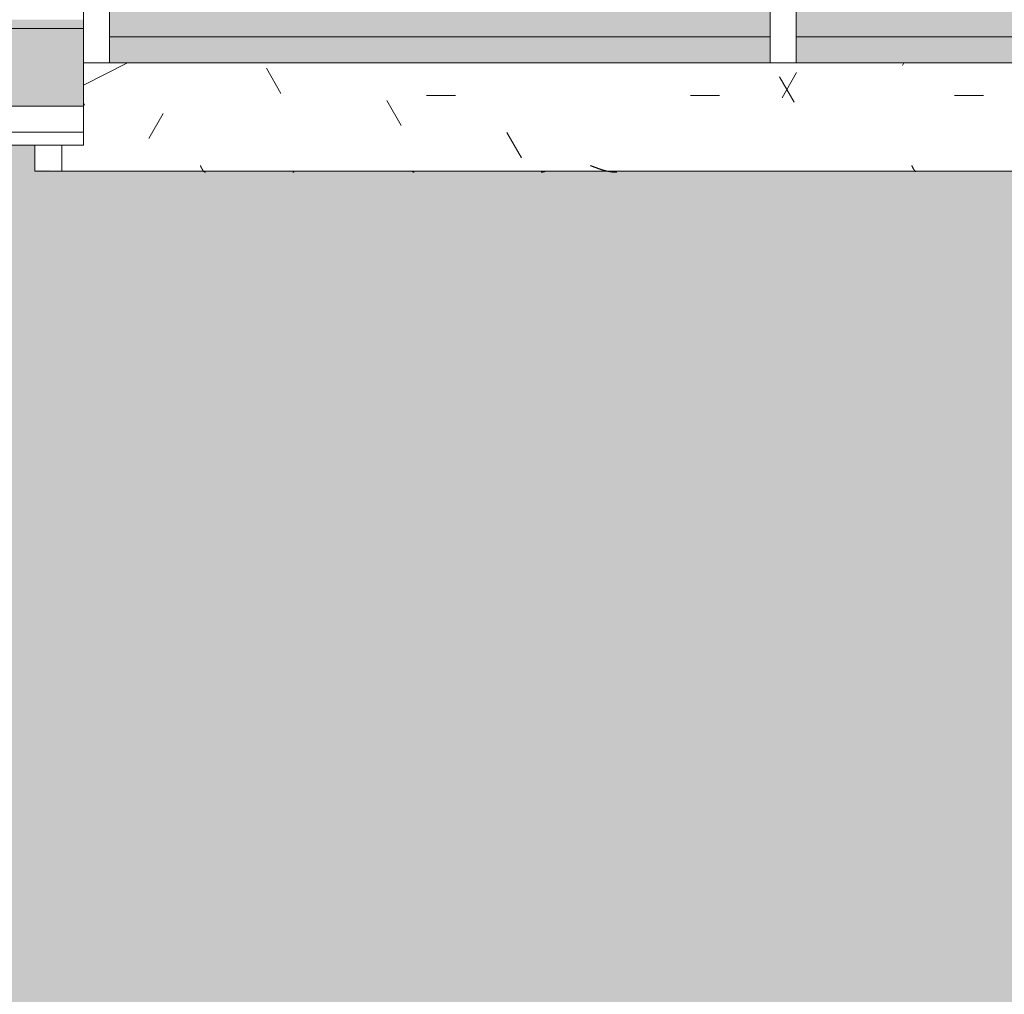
# Model space of a CAD drawing. Header units: millimetres. Extents: x 5980700 to 6194397, y -12939 to 2351883.
# Tile 241 of 587: x 6076399 to 6077535, y -9328 to -8203. Entities that reach past the tile are written whole.
import ezdxf

# ---------------------------------------------------------------- set-up
doc = ezdxf.new("R2010")
doc.units = ezdxf.units.MM
for name, color, linetype, lineweight in [('A-FLOR-PATT', 8, 'Continuous', 18), ('A-GLAZ', 151, 'Continuous', 9), ('A-GLAZ-SILL', 1, 'Continuous', 9), ('A-WALL', 113, 'Continuous', 18), ('A-WALL-PATT', 111, 'Continuous', 25)]:
    doc.layers.add(name, color=color, linetype=linetype, lineweight=lineweight)

# ---------------------------------------------------------------- blocks, each defined once
blk = doc.blocks.new('FP_137-PLANTA DE CAIMENTO DE PISOS - 1 PAV_')
at = {"layer": 'A-GLAZ-SILL', "lineweight": 5}
for p, q in [((1085.822223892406, 107.4625912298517), (1086.011543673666, 107.5509817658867)), ((1086.011543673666, 107.5509817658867), (1086.200863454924, 107.6362504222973)), ((1086.200863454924, 107.6362504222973), (1086.390183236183, 107.7183566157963)), ((1086.390183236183, 107.7183566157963), (1086.579503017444, 107.797261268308)), ((1086.579503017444, 107.797261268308), (1086.768822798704, 107.8729268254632)), ((1086.768822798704, 107.8729268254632), (1086.958142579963, 107.9453172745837)), ((1086.958142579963, 107.9453172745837), (1087.147462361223, 108.0143981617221)), ((1087.147462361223, 108.0143981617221), (1087.336782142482, 108.0801366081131)), ((1087.336782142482, 108.0801366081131), (1087.526101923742, 108.1425013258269)), ((1087.526101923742, 108.1425013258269), (1087.715421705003, 108.2014626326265)), ((1087.715421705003, 108.2014626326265), (1087.904741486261, 108.2569924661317)), ((1087.904741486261, 108.2569924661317), (1088.094061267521, 108.3090643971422)), ((1088.094061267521, 108.3090643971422), (1088.28338104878, 108.3576536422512)), ((1088.28338104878, 108.3576536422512), (1088.472700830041, 108.4027370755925)), ((1088.472700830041, 108.4027370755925), (1088.662020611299, 108.4442932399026)), ((1088.662020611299, 108.4442932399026), (1088.851340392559, 108.4823023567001)), ((1088.851340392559, 108.4823023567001), (1089.04066017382, 108.5167463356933)), ((1089.04066017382, 108.5167463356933), (1089.229979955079, 108.547608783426)), ((1089.229979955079, 108.547608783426), (1089.419299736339, 108.5748750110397)), ((1089.419299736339, 108.5748750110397), (1089.608619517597, 108.5985320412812)), ((1089.608619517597, 108.5985320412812), (1089.797939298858, 108.6185686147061)), ((1089.797939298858, 108.6185686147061), (1089.987259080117, 108.6349751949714)), ((1089.987259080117, 108.6349751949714), (1090.176578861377, 108.647743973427)), ((1090.176578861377, 108.647743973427), (1090.365898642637, 108.6568688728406)), ((1090.365898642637, 108.6568688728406), (1090.555218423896, 108.6623455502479)), ((1237.473428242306, 108.6594975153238), (1237.604592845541, 108.6454815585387)), ((1237.604592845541, 108.6454815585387), (1237.735757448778, 108.6221406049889)), ((1237.735757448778, 108.6221406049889), (1237.866922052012, 108.5895030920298)), ((1237.866922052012, 108.5895030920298), (1237.998086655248, 108.547608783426)), ((1237.998086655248, 108.547608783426), (1238.129251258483, 108.4965087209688)), ((1238.129251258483, 108.4965087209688), (1238.260415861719, 108.4362651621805)), ((1238.260415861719, 108.4362651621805), (1238.391580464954, 108.3669515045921)), ((1238.391580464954, 108.3669515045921), (1238.52274506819, 108.2886521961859)), ((1238.52274506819, 108.2886521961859), (1238.653909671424, 108.2014626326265)), ((1238.653909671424, 108.2014626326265), (1238.78507427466, 108.1054890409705)), ((1238.78507427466, 108.1054890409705), (1238.916238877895, 108.0008483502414)), ((1238.916238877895, 108.0008483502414), (1239.047403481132, 107.887668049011)), ((1239.047403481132, 107.887668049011), (1239.178568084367, 107.7660860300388)), ((1239.178568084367, 107.7660860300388), (1239.309732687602, 107.6362504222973)), ((1239.309732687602, 107.6362504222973), (1239.440897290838, 107.4983194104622))]:
    blk.add_line(p, q, dxfattribs=at)
at = {"layer": 'A-GLAZ-SILL', "color": 90, "lineweight": 5}
blk.add_line((1674.999999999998, 107.4999999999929), (1643.998703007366, 107.4999999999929), dxfattribs=at)
blk = doc.blocks.new('CC_PEITORIL - PEITORIL-V136-PLANTA DE CAIMENTO DE PISOS - 1 PAV_')
at = {"layer": 'A-GLAZ-SILL', "lineweight": 5}
h = blk.add_hatch(dxfattribs=at)
h.set_pattern_fill('FP_91', color=256, style=0, pattern_type=2)
h.set_pattern_definition([(180, (-14173.617, -8270.326), (-406.4, -101.6000000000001), [33.528, -271.272, 33.528, -1896.872]), (180, (-14173.617, -8270.326), (-406.4, -101.6000000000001), [-338.328, -271.272, 33.528, -576.072, -1016]), (180, (-14173.617, -8270.326), (-406.4, -101.6000000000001), [-1219.2, 33.528, -271.272, 33.528, -677.672]), (180, (-14173.617, -8270.326), (-406.4, -101.6000000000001), [-1557.528, -169.672, 33.528, -474.472]), (300.0000000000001, (-14326.017, -8321.126), (291.188181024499, -301.1527240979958), [33.528, -271.272, 33.528, -1896.872]), (300.0000000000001, (-14326.017, -8321.126), (291.188181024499, -301.1527240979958), [-338.328, -271.272, 33.528, -576.072, -1016]), (300.0000000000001, (-14326.017, -8321.126), (291.188181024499, -301.1527240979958), [-1219.2, 33.528, -271.272, 33.528, -677.672]), (300.0000000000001, (-14326.017, -8321.126), (291.188181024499, -301.1527240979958), [-1557.528, -169.672, 33.528, -474.472]), (59.99999999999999, (-14376.817, -8524.326), (115.2118189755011, 402.7527240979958), [33.528, -271.272, 33.528, -1896.872]), (59.99999999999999, (-14376.817, -8524.326), (115.2118189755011, 402.7527240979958), [-338.328, -271.272, 33.528, -576.072, -1016]), (59.99999999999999, (-14376.817, -8524.326), (115.2118189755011, 402.7527240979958), [-1219.2, 33.528, -271.272, 33.528, -677.672]), (59.99999999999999, (-14376.817, -8524.326), (115.2118189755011, 402.7527240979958), [-1557.528, -169.672, 33.528, -474.472])])
h.paths.add_polyline_path([(-1606.001296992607, 100.9916647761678), (-1674.999999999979, 100.9916647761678), (-1674.999999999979, 77.50000000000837), (-1606.001296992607, 77.81085798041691)])
h.paths.add_polyline_path([(1643.998703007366, 100.9916647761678), (1643.998703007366, 77.50000000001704), (1674.999999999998, 77.65374506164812), (1674.999999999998, 100.9916647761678)])
h = blk.add_hatch(dxfattribs=at)
h.set_pattern_fill('FP_92', color=256, style=0, pattern_type=2)
h.set_pattern_definition([(36.87, (-14808.617, -9857.826), (-4762.494328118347, -3175.008507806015), [793.75, -7143.75]), (26.565, (-15761.117, -9381.576), (1587.501456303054, 1587.499067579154), [1774.879, -1774.879]), (18.435, (-15761.117, -8587.826), (3174.997452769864, 1587.502903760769), [1004.024, -4016.092])])
h.paths.add_polyline_path([(-1606.001296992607, 100.9916647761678), (-1674.999999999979, 100.9916647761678), (-1674.999999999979, 77.50000000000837), (-1606.001296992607, 77.81085798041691)])
h.paths.add_polyline_path([(1643.998703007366, 100.9916647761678), (1643.998703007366, 77.50000000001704), (1674.999999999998, 77.65374506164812), (1674.999999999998, 100.9916647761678)])
at = {"layer": 'A-GLAZ-SILL', "color": 90, "lineweight": 5}
for p, q in [((1674.999999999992, 107.4999999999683), (1674.999999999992, 100.991664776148)), ((1674.999999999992, 77.50000000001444), (1674.999999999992, 100.9916647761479))]:
    blk.add_line(p, q, dxfattribs=at)
at = {"layer": 'A-GLAZ', "color": 90, "lineweight": 5}
blk.add_blockref('FP_137-PLANTA DE CAIMENTO DE PISOS - 1 PAV_', (0, 0), dxfattribs=at)
blk = doc.blocks.new('CC_JANELA MAXIM-AR_4 FOLHAS VIDRO - 3_20 x 1_20-4042636-PLANTA DE CAIMENTO DE PISOS - 1 PAV_')
at = {"layer": 'A-GLAZ', "lineweight": 5}
h = blk.add_hatch(color=251, dxfattribs=at)
h.paths.add_polyline_path([(1569.999999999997, -17.49999999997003), (807.5000000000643, -17.49999999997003), (807.4999999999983, -47.50000000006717), (1569.999999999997, -47.50000000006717), (1569.999999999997, -39.48467825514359)])
h.paths.add_polyline_path([(15.00000000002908, -17.49999999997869), (15.00000000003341, -47.50000000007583), (777.5000000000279, -47.50000000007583), (777.5000000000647, -17.49999999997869), (36.73719995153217, -17.49999999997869)])
h.paths.add_polyline_path([(-1435.439389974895, -17.49999999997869), (-1569.999999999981, -17.49999999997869), (-1569.999999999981, -47.49999999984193), (-807.4999999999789, -47.49999999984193), (-807.4999999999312, -17.49999999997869)])
h.paths.add_polyline_path([(-777.4999999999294, -17.49999999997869), (-777.4999999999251, -47.50000000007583), (-14.99999999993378, -47.50000000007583), (-14.9999999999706, -17.49999999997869), (-654.2745650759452, -17.49999999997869)])
for points in [[(777.5000000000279, -47.50000000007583), (15.00000000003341, -47.50000000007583), (15.00000000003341, -77.49999999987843), (777.5000000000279, -77.49999999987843)], [(1569.999999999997, -47.50000000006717), (807.4999999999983, -47.50000000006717), (807.4999999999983, -77.49999999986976), (1569.999999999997, -77.49999999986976)]]:
    blk.add_hatch(color=251, dxfattribs=at).paths.add_polyline_path(points)
at = {"layer": 'A-GLAZ', "color": 90, "lineweight": 5}
for p, q in [((777.5000000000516, -17.49999999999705), (15.00000000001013, -17.49999999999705)), ((1569.99999999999, -17.49999999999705), (807.5000000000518, -17.49999999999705)), ((777.5000000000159, -47.50000000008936), (15.00000000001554, -47.50000000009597)), ((777.5000000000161, -77.50000000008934), (777.5000000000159, -47.50000000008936)), ((807.4999999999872, -47.50000000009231), (807.4999999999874, -77.50000000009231)), ((1569.999999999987, -47.50000000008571), (807.4999999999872, -47.5000000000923)), ((1569.999999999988, -77.5000000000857), (1569.999999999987, -47.50000000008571))]:
    blk.add_line(p, q, dxfattribs=at)
at = {"layer": 'A-GLAZ', "color": 130}
for p, q in [((807.5000000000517, -17.49999999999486), (777.5000000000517, -17.49999999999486)), ((777.5000000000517, -17.49999999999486), (777.5000000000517, -47.50000000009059)), ((807.5000000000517, -47.50000000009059), (807.5000000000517, -17.49999999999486)), ((1599.99999999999, -17.49999999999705), (1569.99999999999, -17.49999999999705)), ((1569.99999999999, -17.49999999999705), (1569.99999999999, -47.50000000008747)), ((1599.99999999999, -77.5), (1599.99999999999, -17.49999999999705))]:
    blk.add_line(p, q, dxfattribs=at)
blk = doc.blocks.new('FP_205-PLANTA DE CAIMENTO DE PISOS - 1 PAV_')
at = {"layer": 'A-GLAZ-SILL', "color": 90, "lineweight": 5}
blk.add_line((1624.999999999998, 107.4999999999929), (-1624.999999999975, 107.4999999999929), dxfattribs=at)
at = {"layer": 'A-GLAZ-SILL', "lineweight": 5}
for p, q in [((639.4836245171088, 108.0414147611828), (639.6123896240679, 107.9335349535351)), ((639.6123896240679, 107.9335349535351), (639.7411547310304, 107.8175041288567)), ((639.7411547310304, 107.8175041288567), (639.8699198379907, 107.6934585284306)), ((639.8699198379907, 107.6934585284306), (639.9986849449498, 107.5615438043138)), ((639.9986849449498, 107.5615438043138), (640.1274500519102, 107.4219148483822)), ((640.1274500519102, 107.4219148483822), (640.2562151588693, 107.2747356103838)), ((640.2562151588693, 107.2747356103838), (640.3849802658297, 107.120178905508)), ((640.3849802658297, 107.120178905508), (640.5137453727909, 106.958426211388)), ((640.5137453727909, 106.958426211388), (640.6425104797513, 106.789667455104)), ((640.6425104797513, 106.789667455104), (640.7712755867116, 106.6141007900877)), ((640.7712755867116, 106.6141007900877), (640.9000406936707, 106.4319323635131)), ((640.9000406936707, 106.4319323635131), (641.0288058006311, 106.2433760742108)), ((641.0288058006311, 106.2433760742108), (641.1575709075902, 106.0486533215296)), ((641.1575709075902, 106.0486533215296), (641.2863360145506, 105.8479927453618)), ((641.2863360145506, 105.8479927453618), (641.4151011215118, 105.6416299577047)), ((641.4151011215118, 105.6416299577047), (641.5438662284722, 105.4298072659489)), ((641.5438662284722, 105.4298072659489), (641.6726313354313, 105.2127733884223)), ((641.6726313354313, 105.2127733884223), (641.8013964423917, 104.9907831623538)), ((641.8013964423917, 104.9907831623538), (641.930161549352, 104.7640972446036)), ((641.930161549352, 104.7640972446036), (642.0589266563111, 104.5329818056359)), ((642.0589266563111, 104.5329818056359), (642.1876917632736, 104.2977082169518)), ((642.1876917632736, 104.2977082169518), (642.3164568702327, 104.0585527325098)), ((642.3164568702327, 104.0585527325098), (642.4452219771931, 103.8157961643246)), ((642.4452219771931, 103.8157961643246), (642.5739870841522, 103.5697235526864)), ((642.5739870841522, 103.5697235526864), (642.7027521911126, 103.3206238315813)), ((642.7027521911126, 103.3206238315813), (642.8315172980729, 103.0687894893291)), ((642.8315172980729, 103.0687894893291), (642.9602824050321, 102.8145162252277)), ((642.9602824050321, 102.8145162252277), (643.0890475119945, 102.5581026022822)), ((643.0890475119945, 102.5581026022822), (643.2178126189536, 102.2998496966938)), ((643.2178126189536, 102.2998496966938), (643.346577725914, 102.040060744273)), ((984.380407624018, 108.6628916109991), (984.7370343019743, 108.6590526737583)), ((984.7370343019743, 108.6590526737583), (985.0936609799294, 108.6526558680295)), ((985.0936609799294, 108.6526558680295), (985.4502876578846, 108.6437033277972)), ((985.4502876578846, 108.6437033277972), (985.806914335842, 108.6321980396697)), ((985.806914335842, 108.6321980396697), (986.1635410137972, 108.6181438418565)), ((986.1635410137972, 108.6181438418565), (986.5201676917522, 108.6015454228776)), ((986.5201676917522, 108.6015454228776), (986.8767943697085, 108.5824083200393)), ((986.8767943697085, 108.5824083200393), (987.2334210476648, 108.5607389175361)), ((987.2334210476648, 108.5607389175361), (987.590047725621, 108.5365444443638)), ((987.590047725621, 108.5365444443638), (987.9466744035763, 108.5098329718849)), ((987.9466744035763, 108.5098329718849), (988.3033010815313, 108.4806134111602)), ((988.3033010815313, 108.4806134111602), (988.6599277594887, 108.448895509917)), ((988.6599277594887, 108.448895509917), (989.0165544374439, 108.4146898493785)), ((989.0165544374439, 108.4146898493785), (989.3731811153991, 108.3780078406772)), ((989.3731811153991, 108.3780078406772), (989.7298077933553, 108.3388617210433)), ((989.7298077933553, 108.3388617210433), (990.0864344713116, 108.2972645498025)), ((990.0864344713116, 108.2972645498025), (990.4430611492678, 108.2532302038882)), ((990.4430611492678, 108.2532302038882), (990.799687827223, 108.2067733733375)), ((990.799687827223, 108.2067733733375), (991.1563145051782, 108.1579095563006)), ((991.1563145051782, 108.1579095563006), (991.5129411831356, 108.1066550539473)), ((991.5129411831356, 108.1066550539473), (991.8695678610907, 108.0530269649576)), ((991.8695678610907, 108.0530269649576), (992.2261945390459, 107.997043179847)), ((992.2261945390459, 107.997043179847), (992.5828212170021, 107.9387223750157)), ((992.5828212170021, 107.9387223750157), (992.9394478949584, 107.8780840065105)), ((992.9394478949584, 107.8780840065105), (993.2960745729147, 107.8151483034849)), ((993.2960745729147, 107.8151483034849), (993.6527012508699, 107.749936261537)), ((993.6527012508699, 107.749936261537), (994.009327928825, 107.6824696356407)), ((994.009327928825, 107.6824696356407), (994.3659546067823, 107.6127709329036)), ((994.3659546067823, 107.6127709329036), (994.7225812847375, 107.5408634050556)), ((994.7225812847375, 107.5408634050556), (995.0792079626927, 107.4667710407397)), ((995.0792079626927, 107.4667710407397), (995.435834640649, 107.3905185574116)), ((995.435834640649, 107.3905185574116), (995.7924613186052, 107.3121313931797)), ((995.7924613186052, 107.3121313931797), (996.1490879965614, 107.2316356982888)), ((996.1490879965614, 107.2316356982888), (996.5057146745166, 107.1490583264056)), ((996.5057146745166, 107.1490583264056), (996.8623413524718, 107.0644268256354)), ((996.8623413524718, 107.0644268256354), (997.2189680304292, 106.9777694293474)), ((997.2189680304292, 106.9777694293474), (997.5755947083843, 106.889115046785)), ((997.5755947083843, 106.889115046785), (997.9322213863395, 106.7984932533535)), ((997.9322213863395, 106.7984932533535), (998.2888480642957, 106.7059342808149)), ((998.2888480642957, 106.7059342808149), (998.645474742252, 106.6114690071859)), ((998.645474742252, 106.6114690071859), (999.0021014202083, 106.5151289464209)), ((999.0021014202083, 106.5151289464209), (999.3587280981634, 106.4169462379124)), ((999.3587280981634, 106.4169462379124), (999.7153547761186, 106.3169536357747)), ((999.7153547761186, 106.3169536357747), (1000.071981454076, 106.2151844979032)), ((1000.071981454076, 106.2151844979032), (1000.428608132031, 106.1116727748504)), ((1000.428608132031, 106.1116727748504), (1000.785234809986, 106.0064529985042)), ((1000.785234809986, 106.0064529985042), (1001.141861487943, 105.8995602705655)), ((1001.141861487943, 105.8995602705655), (1001.498488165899, 105.7910302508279)), ((1001.498488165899, 105.7910302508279), (1001.855114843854, 105.6808991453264)), ((1001.855114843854, 105.6808991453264), (1002.21174152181, 105.569203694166)), ((1002.21174152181, 105.569203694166), (1002.568368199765, 105.4559811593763)), ((1002.568368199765, 105.4559811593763), (1002.924994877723, 105.3412693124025)), ((1002.924994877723, 105.3412693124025), (1003.281621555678, 105.2251064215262)), ((1003.281621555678, 105.2251064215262), (1003.638248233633, 105.1075312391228)), ((1003.638248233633, 105.1075312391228), (1003.994874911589, 104.988582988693)), ((1003.994874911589, 104.988582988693), (1004.351501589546, 104.8683013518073)), ((1004.351501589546, 104.8683013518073), (1004.708128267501, 104.7467264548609)), ((1004.708128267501, 104.7467264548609), (1005.064754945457, 104.6238988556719)), ((1005.064754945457, 104.6238988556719), (1005.421381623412, 104.4998595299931)), ((1005.421381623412, 104.4998595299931), (1005.77800830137, 104.3746498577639)), ((1005.77800830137, 104.3746498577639), (1006.134634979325, 104.2483116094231)), ((1006.134634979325, 104.2483116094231), (1006.49126165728, 104.1208869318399)), ((1006.49126165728, 104.1208869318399), (1006.847888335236, 103.9924183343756)), ((1006.847888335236, 103.9924183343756), (1007.204515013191, 103.8629486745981)), ((1007.204515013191, 103.8629486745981), (1007.561141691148, 103.7325211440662)), ((1007.561141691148, 103.7325211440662), (1007.917768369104, 103.6011792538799)), ((1007.917768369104, 103.6011792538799), (1008.274395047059, 103.4689668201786)), ((1008.274395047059, 103.4689668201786), (1008.631021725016, 103.3359279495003)), ((1008.631021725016, 103.3359279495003), (1008.987648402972, 103.2021070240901)), ((1008.987648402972, 103.2021070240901), (1009.344275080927, 103.0675486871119)), ((1009.344275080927, 103.0675486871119), (1009.700901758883, 102.9322978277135)), ((1009.700901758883, 102.9322978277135), (1010.057528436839, 102.796399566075)), ((1010.057528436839, 102.796399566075), (1010.414155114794, 102.6598992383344)), ((1010.414155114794, 102.6598992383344), (1010.770781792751, 102.5228423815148)), ((1010.770781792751, 102.5228423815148), (1011.127408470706, 102.3852747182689)), ((1011.127408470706, 102.3852747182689), (1011.484035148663, 102.2472421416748)), ((1357.000891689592, 108.1275289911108), (1357.129411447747, 108.2197544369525)), ((1357.129411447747, 108.2197544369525), (1357.257931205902, 108.3035251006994)), ((1357.257931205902, 108.3035251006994), (1357.386450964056, 108.3787429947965)), ((1357.386450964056, 108.3787429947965), (1357.514970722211, 108.4453201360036)), ((1357.514970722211, 108.4453201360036), (1357.643490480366, 108.5031786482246)), ((1357.643490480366, 108.5031786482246), (1357.772010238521, 108.552250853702)), ((1357.772010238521, 108.552250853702), (1357.900529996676, 108.5924793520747)), ((1357.900529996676, 108.5924793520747), (1358.02904975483, 108.6238170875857)), ((1358.02904975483, 108.6238170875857), (1358.157569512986, 108.6462274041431)), ((1358.157569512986, 108.6462274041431), (1358.28608927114, 108.6596840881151)), ((1459.313418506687, 108.6594975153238), (1459.444583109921, 108.6454815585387)), ((1459.444583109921, 108.6454815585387), (1459.575747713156, 108.6221406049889)), ((1459.575747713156, 108.6221406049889), (1459.706912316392, 108.5895030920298)), ((1459.706912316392, 108.5895030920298), (1459.838076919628, 108.547608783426)), ((1459.838076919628, 108.547608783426), (1459.969241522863, 108.4965087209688)), ((1459.969241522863, 108.4965087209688), (1460.100406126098, 108.4362651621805)), ((1460.100406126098, 108.4362651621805), (1460.231570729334, 108.3669515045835)), ((1460.231570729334, 108.3669515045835), (1460.362735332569, 108.2886521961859)), ((1460.362735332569, 108.2886521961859), (1460.493899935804, 108.2014626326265)), ((1460.493899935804, 108.2014626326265), (1460.625064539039, 108.1054890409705)), ((1460.625064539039, 108.1054890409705), (1460.756229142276, 108.0008483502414)), ((1460.756229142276, 108.0008483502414), (1460.887393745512, 107.887668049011)), ((1460.887393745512, 107.887668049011), (1461.018558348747, 107.7660860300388)), ((1461.018558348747, 107.7660860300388), (1461.149722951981, 107.6362504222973)), ((1461.149722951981, 107.6362504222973), (1461.280887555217, 107.4983194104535)), ((1461.280887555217, 107.4983194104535), (1461.412052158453, 107.352461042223)), ((1461.412052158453, 107.352461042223), (1461.543216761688, 107.1988530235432)), ((1461.543216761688, 107.1988530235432), (1461.674381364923, 107.0376825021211)), ((1461.674381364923, 107.0376825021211), (1461.80554596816, 106.8691458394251)), ((1461.80554596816, 106.8691458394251), (1461.936710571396, 106.6934483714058)), ((1461.936710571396, 106.6934483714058), (1462.06787517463, 106.5108041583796)), ((1462.06787517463, 106.5108041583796), (1462.199039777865, 106.3214357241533)), ((1462.199039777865, 106.3214357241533), (1462.330204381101, 106.1255737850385)), ((1462.330204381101, 106.1255737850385), (1462.461368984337, 105.9234569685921)), ((1462.461368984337, 105.9234569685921), (1462.592533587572, 105.7153315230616)), ((1462.592533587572, 105.7153315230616), (1462.723698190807, 105.5014510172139)), ((1462.723698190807, 105.5014510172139), (1462.854862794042, 105.2820760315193)), ((1462.854862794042, 105.2820760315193), (1462.986027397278, 105.0574738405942)), ((1462.986027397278, 105.0574738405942), (1463.117192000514, 104.8279180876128)), ((1463.117192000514, 104.8279180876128), (1463.248356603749, 104.5936884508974)), ((1463.248356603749, 104.5936884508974), (1463.379521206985, 104.3550703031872)), ((1463.379521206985, 104.3550703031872), (1463.510685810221, 104.1123543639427)), ((1463.510685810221, 104.1123543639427), (1463.641850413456, 103.8658363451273)), ((1463.641850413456, 103.8658363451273), (1463.77301501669, 103.615816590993)), ((1463.77301501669, 103.615816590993), (1463.904179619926, 103.3625997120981)), ((1463.904179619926, 103.3625997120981), (1464.035344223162, 103.1064942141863)), ((1464.035344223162, 103.1064942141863), (1464.166508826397, 102.8478121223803)), ((1464.166508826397, 102.8478121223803), (1464.297673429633, 102.5868686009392)), ((1464.297673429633, 102.5868686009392), (1464.428838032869, 102.3239815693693)), ((1464.428838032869, 102.3239815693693), (1464.560002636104, 102.0594713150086)), ((643.346577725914, 102.040060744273), (643.4753428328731, 101.7790407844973)), ((643.4753428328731, 101.7790407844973), (643.6041079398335, 101.517096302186)), ((643.6041079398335, 101.517096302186), (643.7328730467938, 101.2545348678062)), ((643.7328730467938, 101.2545348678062), (643.8616381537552, 100.9916647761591)), ((1011.484035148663, 102.2472421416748), (1011.840661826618, 102.1087906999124)), ((1011.840661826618, 102.1087906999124), (1012.197288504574, 101.9699665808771)), ((1012.197288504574, 101.9699665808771), (1012.55391518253, 101.8308160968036)), ((1012.55391518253, 101.8308160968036), (1012.910541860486, 101.691385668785)), ((1012.910541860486, 101.691385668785), (1013.267168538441, 101.5517218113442)), ((1013.267168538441, 101.5517218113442), (1013.623795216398, 101.4118711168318)), ((1013.623795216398, 101.4118711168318), (1013.980421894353, 101.2718802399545)), ((1013.980421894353, 101.2718802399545), (1014.33704857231, 101.1317958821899)), ((1014.33704857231, 101.1317958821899), (1014.693675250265, 100.9916647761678)), ((1464.560002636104, 102.0594713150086), (1464.691167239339, 101.793660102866)), ((1464.691167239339, 101.793660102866), (1464.822331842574, 101.5268717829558)), ((1464.822331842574, 101.5268717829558), (1464.95349644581, 101.2594313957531)), ((1464.95349644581, 101.2594313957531), (1465.084661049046, 100.9916647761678))]:
    blk.add_line(p, q, dxfattribs=at)
blk = doc.blocks.new('CC_PEITORIL - PEITORIL-V204-PLANTA DE CAIMENTO DE PISOS - 1 PAV_')
at = {"layer": 'A-GLAZ-SILL', "lineweight": 5}
h = blk.add_hatch(dxfattribs=at)
h.set_pattern_fill('FP_212', color=256, style=0, pattern_type=2)
h.set_pattern_definition([(180, (-14192.615, -8270.326), (-406.4, -101.6000000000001), [33.528, -271.272, 33.528, -1896.872]), (180, (-14192.615, -8270.326), (-406.4, -101.6000000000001), [-338.328, -271.272, 33.528, -576.072, -1016]), (180, (-14192.615, -8270.326), (-406.4, -101.6000000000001), [-1219.2, 33.528, -271.272, 33.528, -677.672]), (180, (-14192.615, -8270.326), (-406.4, -101.6000000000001), [-1557.528, -169.672, 33.528, -474.472]), (300.0000000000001, (-14345.015, -8321.126), (291.188181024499, -301.1527240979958), [33.528, -271.272, 33.528, -1896.872]), (300.0000000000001, (-14345.015, -8321.126), (291.188181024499, -301.1527240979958), [-338.328, -271.272, 33.528, -576.072, -1016]), (300.0000000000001, (-14345.015, -8321.126), (291.188181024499, -301.1527240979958), [-1219.2, 33.528, -271.272, 33.528, -677.672]), (300.0000000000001, (-14345.015, -8321.126), (291.188181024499, -301.1527240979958), [-1557.528, -169.672, 33.528, -474.472]), (59.99999999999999, (-14395.815, -8524.326), (115.2118189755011, 402.7527240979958), [33.528, -271.272, 33.528, -1896.872]), (59.99999999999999, (-14395.815, -8524.326), (115.2118189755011, 402.7527240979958), [-338.328, -271.272, 33.528, -576.072, -1016]), (59.99999999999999, (-14395.815, -8524.326), (115.2118189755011, 402.7527240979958), [-1219.2, 33.528, -271.272, 33.528, -677.672]), (59.99999999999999, (-14395.815, -8524.326), (115.2118189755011, 402.7527240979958), [-1557.528, -169.672, 33.528, -474.472])])
h.paths.add_polyline_path([(-1435.439389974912, 100.9916647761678), (-1624.999999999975, 100.9916647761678), (-1624.999999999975, 77.50000000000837), (-1599.999999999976, 77.50000000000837), (-1599.999999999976, -17.49999999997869), (1599.999999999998, -17.49999999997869), (1599.999999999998, 77.50000000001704), (1624.999999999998, 77.65374506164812), (1624.999999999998, 100.9916647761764), (920.0431539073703, 100.9916647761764)])
h = blk.add_hatch(dxfattribs=at)
h.set_pattern_fill('FP_213', color=256, style=0, pattern_type=2)
h.set_pattern_definition([(36.87, (-14827.615, -9857.826), (-4762.494328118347, -3175.008507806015), [793.75, -7143.75]), (26.565, (-15780.115, -9381.576), (1587.501456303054, 1587.499067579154), [1774.879, -1774.879]), (18.435, (-15780.115, -8587.826), (3174.997452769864, 1587.502903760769), [1004.024, -4016.092])])
h.paths.add_polyline_path([(-1435.439389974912, 100.9916647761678), (-1624.999999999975, 100.9916647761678), (-1624.999999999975, 77.50000000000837), (-1599.999999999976, 77.50000000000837), (-1599.999999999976, -17.49999999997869), (1599.999999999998, -17.49999999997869), (1599.999999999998, 77.50000000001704), (1624.999999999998, 77.65374506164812), (1624.999999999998, 100.9916647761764), (920.0431539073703, 100.9916647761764)])
at = {"layer": 'A-GLAZ-SILL', "color": 90, "lineweight": 5}
for p, q in [((1624.999999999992, 107.4999999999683), (1624.999999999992, 100.991664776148)), ((1624.999999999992, 77.50000000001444), (1624.999999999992, 100.9916647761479))]:
    blk.add_line(p, q, dxfattribs=at)
at = {"layer": 'A-GLAZ', "color": 90, "lineweight": 5}
blk.add_blockref('FP_205-PLANTA DE CAIMENTO DE PISOS - 1 PAV_', (0, 0), dxfattribs=at)
blk = doc.blocks.new('BE-PMSa-MOD-ARQ-CONEXAODOFUTURO-EX-000-R_rvt-2-PLANTA DE CAIMENTO DE PISOS - 1 PAV_')
at = {"layer": 'A-FLOR-PATT', "lineweight": 5}
h = blk.add_hatch(dxfattribs=at)
h.set_pattern_fill('FP_2', color=135, style=0, pattern_type=2)
h.set_pattern_definition([(0, (0, 0), (812.8, 203.2), [33.528, -576.072, 33.528, -576.072, -3251.2]), (0, (0, 0), (812.8, 203.2), [-1219.2, 33.528, -1185.672, 33.528, -576.072, -1422.4]), (0, (0, 0), (812.8, 203.2), [-3048, 33.528, -372.872, 33.528, -982.472]), (120, (304.8, 101.6), (-582.3763620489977, 602.3054481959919), [33.52799999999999, -576.0719999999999, 33.52799999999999, -576.0719999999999, -3251.199999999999]), (120, (304.8, 101.6), (-582.3763620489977, 602.3054481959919), [-1219.2, 33.52799999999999, -1185.672, 33.52799999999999, -576.0719999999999, -1422.4]), (120, (304.8, 101.6), (-582.3763620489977, 602.3054481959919), [-3048, 33.52799999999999, -372.8719999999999, 33.52799999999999, -982.4719999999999]), (240, (406.4, 508), (-230.4236379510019, -805.5054481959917), [33.528, -576.072, 33.528, -576.072, -3251.2]), (240, (406.4, 508), (-230.4236379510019, -805.5054481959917), [-1219.2, 33.528, -1185.672, 33.528, -576.072, -1422.4]), (240, (406.4, 508), (-230.4236379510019, -805.5054481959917), [-3048, 33.528, -372.872, 33.528, -982.472])])
h.paths.add_polyline_path([(-15966.85299915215, 4711.136803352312), (-15966.79158577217, 4712.906868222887), (-15965.57572207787, 4712.3617231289)])
h.paths.add_polyline_path([(3731.201831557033, -10125.84100563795), (14705.38782324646, -10125.84100563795), (14705.38782324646, -9779.8857164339), (14699.38782324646, -9779.8857164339), (14699.38782324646, -9763.237570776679), (14681.68558745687, -9763.757413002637), (14670.96395493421, -9768.482704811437), (14665.88782324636, -9782.570563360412), (14665.88782324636, -9856.278958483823), (14670.73620676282, -9865.068167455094), (14677.45883342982, -9868.493127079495), (14678.38782324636, -9869.242380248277), (14678.38782324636, -9881.040871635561), (14674.14369136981, -9882.10035906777), (14663.09686027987, -9878.012306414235), (14654.32815878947, -9868.57707781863), (14652.0250349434, -9859.981702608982), (14651.89263271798, -9855.737570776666), (14650.88782324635, -9855.737570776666), (14651.89263271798, -9780.737570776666), (14653.73085252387, -9770.127241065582), (14656.87805812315, -9762.851510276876), (14667.13782324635, -9752.591745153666), (14683.38782324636, -9748.237570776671), (14699.38782324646, -9748.237570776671), (14699.38782324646, -9731.58942511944), (14705.38782324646, -9731.58942511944), (14705.38782324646, -9705.737570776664), (14755.38782324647, -9705.737570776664), (14755.38782324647, -9754.737570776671), (14795.38782324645, -9754.737570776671), (14796.02424042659, -9756.737570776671), (14812.38782324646, -9756.737570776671), (14811.36426821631, -9815.737570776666), (14810.34779546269, -9815.737570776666), (14811.47778338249, -9818.1719714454), (14811.43015556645, -9819.291362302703), (14811.44856252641, -9820.918341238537), (14827.38782324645, -9827.197475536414), (14827.38782324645, -10125.84100563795), (21231.38515489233, -10125.84100563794), (21231.38515489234, 5919.158994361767), (12003.88515489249, 5918.472013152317), (12003.8851548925, 5447.158205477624), (12268.88333741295, 5447.158205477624), (12268.88333741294, 4674.158994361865), (15653.88333741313, 4674.158994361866), (15653.88333741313, 5447.158205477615), (15923.88333741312, 5447.158205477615), (15923.88333741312, 4674.158994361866), (19560.40988707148, 4674.158994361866), (19559.83290347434, 4677.196584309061), (19558.62046790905, 4677.180784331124), (19558.93691090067, 4681.184361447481), (19560.40988707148, 4681.202554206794), (19559.83416624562, 4682.57353656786), (19558.03876213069, 4682.57353656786), (19558.93691090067, 4695.251249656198), (19588.00988707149, 4695.197383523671), (19586.88286324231, 4682.548897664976), (19585.40988707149, 4682.548897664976), (19585.98560789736, 4681.195050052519), (19587.19930623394, 4681.15368493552), (19586.88286324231, 4677.184908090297), (19585.41064974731, 4677.065937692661), (19585.98560789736, 4674.158994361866), (19999.38682609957, 4674.158994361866), (19999.38682609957, 5447.158205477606), (20269.38682609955, 5447.158205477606), (20269.38682609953, 4280.731645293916), (20299.38682609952, 4280.731645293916), (20298.51487451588, 1530.731645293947), (20269.38682609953, 1530.731645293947), (20269.38682609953, 1143.558994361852), (20299.38682609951, 1143.558994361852), (20298.51487451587, -1606.441005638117), (20269.38682609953, -1606.441005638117), (20269.38682609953, -2040.191005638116), (20299.38682609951, -2040.191005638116), (20298.51487451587, -4790.191005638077), (20269.38682609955, -4790.191005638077), (20269.38682609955, -5273.941005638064), (20299.38682609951, -5273.941005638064), (20298.51487451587, -8023.941005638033), (20269.38682609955, -8023.941005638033), (20269.38682609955, -9308.841005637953), (19999.38682609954, -9308.841005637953), (19999.38682609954, -8513.84179452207), (19913.3833374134, -8513.84179452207), (19913.3833374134, -8347.825683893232), (19635.38599049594, -8347.979428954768), (19635.38599049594, -8377.825683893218), (16285.38599049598, -8376.953732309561), (16285.38599049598, -8347.825683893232), (15971.88333741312, -8347.979428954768), (15971.88333741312, -8513.841794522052), (15921.38515489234, -8513.841794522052), (15921.38515489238, -9312.594001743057), (15651.38515489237, -9312.594001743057), (15651.38515489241, -8513.841794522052), (15603.38515489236, -8513.841794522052), (15603.38515489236, -8377.825683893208), (12316.88333741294, -8377.825683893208), (12316.88333741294, -8513.841794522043), (12293.88333741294, -8513.841794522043), (12293.88333741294, -9312.594001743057), (11998.88333741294, -9312.594001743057), (11998.88333741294, -8513.841794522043), (11950.88333741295, -8513.841794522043), (11950.88333741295, -8347.825683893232), (11867.63333741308, -8347.979428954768), (11867.63333741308, -8377.82568389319), (8517.633337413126, -8376.953732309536), (8517.633337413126, -8347.825683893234), (8434.383337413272, -8347.97942895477), (8434.383337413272, -8513.841794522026), (8386.383337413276, -8513.841794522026), (8386.383337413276, -9312.594001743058), (8116.383337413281, -9312.594001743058), (8116.383337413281, -9125.841005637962), (2121.38333741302, -9125.841005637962), (2121.38333741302, -9312.594001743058), (1851.383337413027, -9312.594001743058), (1851.383337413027, -9125.841005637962), (-4143.616662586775, -9125.841005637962), (-4143.616662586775, -9312.594001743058), (-4413.616662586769, -9312.594001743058), (-4413.616662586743, -8513.841794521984), (-4461.61666258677, -8513.841794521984), (-4461.61666258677, -8347.825683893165), (-4547.366662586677, -8347.97942895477), (-4547.366662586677, -8377.82568389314), (-7897.366662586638, -8376.953732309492), (-7897.366662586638, -8347.825683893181), (-7983.116662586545, -8347.97942895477), (-7983.116662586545, -8513.841794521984), (-8031.114845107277, -8513.841794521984), (-8031.11484510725, -9308.841005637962), (-8301.11484510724, -9308.841005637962), (-8301.114845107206, -8513.841794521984), (-8349.116662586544, -8513.841794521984), (-8349.116662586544, -8347.825683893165), (-8354.864845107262, -8347.97942895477), (-8354.864845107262, -8377.825683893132), (-11704.86484510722, -8376.953732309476), (-11705.67059857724, -8347.825683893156), (-11710.61666258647, -8347.97942895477), (-11710.61666258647, -8513.841794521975), (-11758.61484510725, -8513.841794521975), (-11758.61484510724, -9308.841005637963), (-12028.61484510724, -9308.841005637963), (-12028.61484510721, -8513.841794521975), (-12076.61666258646, -8513.841794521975), (-12076.61666258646, -8347.82568389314), (-12498.61666258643, -8347.97942895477), (-12498.61666258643, -8377.825683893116), (-15848.61666258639, -8376.953732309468), (-15848.61666258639, -8347.82568389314), (-16270.61666258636, -8347.97942895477), (-16270.61666258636, -8513.841794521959), (-16356.61588608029, -8513.841794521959), (-16356.61588608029, -9308.841005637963), (-16626.61588608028, -9308.841005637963), (-16626.62225526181, -7987.079408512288), (-16656.61588608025, -7987.079408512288), (-16655.7439344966, -5237.07940851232), (-16626.62225526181, -5237.07940851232), (-16626.62225526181, -4803.34100563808), (-16656.61588608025, -4803.34100563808), (-16655.7439344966, -2053.341005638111), (-16626.62225526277, -2053.341005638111), (-16626.62225526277, -1620.841794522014), (-16656.61588608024, -1620.841794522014), (-16655.74393449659, 1129.158205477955), (-16626.62225526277, 1129.158205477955), (-16626.62225526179, 1534.1582054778), (-16656.61588608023, 1534.1582054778), (-16655.75030367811, 4291.658994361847), (-16626.62225526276, 4291.658994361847), (-16626.61588608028, 5479.158994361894), (-16356.61588608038, 5479.158994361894), (-16356.61588608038, 4674.158994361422), (-15971.4658517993, 4674.158994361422), (-15969.32193463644, 4707.054996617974), (-15967.78963012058, 4710.307043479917), (-15962.27373900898, 4714.058684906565), (-15960.94760521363, 4714.652107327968), (-15959.84645306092, 4714.71907505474), (-15959.84645306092, 4715.8252811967), (-15957.766248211, 4715.335026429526), (-15956.67909179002, 4714.508980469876), (-15954.53101014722, 4715.146843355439), (-15948.69801778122, 4712.361723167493), (-15947.69218614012, 4710.313634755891), (-15946.34526303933, 4708.984911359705), (-15944.33196142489, 4698.966261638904), (-15943.76299404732, 4697.905132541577), (-15944.00738434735, 4674.158994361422), (-12028.61666258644, 4674.158994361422), (-12028.6166625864, 5447.158205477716), (-11733.61666258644, 5446.941285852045), (-11733.61666258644, 4674.158994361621), (-8301.114845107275, 4674.158994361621), (-8301.114845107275, 5447.158205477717), (-8031.114845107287, 5447.158205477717), (-8031.114845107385, 5919.158994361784), (-17588.61484510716, 5919.158994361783), (-17588.61484510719, -10125.84100563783), (1375.719287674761, -10125.84100563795)])
h.paths.add_polyline_path([(14665.67045985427, -9780.737570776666), (14665.63226694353, -9779.779781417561), (14665.63226694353, -9780.737570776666)])
h.paths.add_polyline_path([(-16089.65907882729, -8758.105317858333), (-16115.54098333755, -8754.697900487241), (-16139.6590788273, -8744.707858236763), (-16160.36975694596, -8728.81599597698), (-16176.26161920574, -8708.105317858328), (-16186.2516614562, -8683.987222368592), (-16189.65907882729, -8658.105317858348), (-16186.2516614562, -8632.223413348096), (-16176.26161920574, -8608.105317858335), (-16160.36975694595, -8587.394639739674), (-16139.65907882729, -8571.502777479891), (-16115.54098333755, -8561.512735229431), (-16089.65907882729, -8558.105317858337), (-16063.77717431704, -8561.512735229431), (-16039.65907882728, -8571.5027774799), (-16018.94840070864, -8587.394639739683), (-16003.05653844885, -8608.105317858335), (-15993.06649619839, -8632.22341334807), (-15989.6590788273, -8658.105317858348), (-15993.06649619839, -8683.987222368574), (-16003.05653844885, -8708.105317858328), (-16021.19134126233, -8730.537064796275), (-16039.65907882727, -8744.707858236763), (-16063.77717431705, -8754.697900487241)])
h.paths.add_polyline_path([(19732.71217533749, -8754.66845021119), (19706.83027082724, -8751.260990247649), (19682.71217533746, -8741.270823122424), (19660.00862136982, -8722.781563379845), (19646.10963495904, -8704.667825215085), (19636.1195927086, -8680.549428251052), (19632.71217533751, -8648.66439434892), (19632.71217533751, -8622.782813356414), (19636.1195927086, -8596.9012323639), (19646.10963495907, -8572.783438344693), (19662.00149721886, -8552.073019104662), (19682.71217533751, -8536.181355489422), (19706.83027082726, -8526.191438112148), (19732.7121753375, -8522.784063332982), (19758.59407984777, -8526.191438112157), (19782.71217533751, -8536.181355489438), (19803.42285345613, -8552.073019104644), (19819.31471571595, -8572.783438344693), (19829.30475796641, -8596.901232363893), (19832.7121753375, -8628.390346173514), (19832.7121753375, -8654.667200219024), (19827.88084468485, -8683.987101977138), (19816.67739151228, -8708.104895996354), (19803.42285345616, -8725.378762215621), (19782.71217533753, -8741.270823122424), (19758.59407984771, -8751.260990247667)])
h.paths.add_polyline_path([(15648.38515489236, -8468.841794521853), (15650.88333741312, -8468.841794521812), (15650.88333741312, -8347.825683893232), (15648.38515489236, -8347.979428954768)])
h.paths.add_polyline_path([(19588.84766320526, 4677.140991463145), (19587.19930623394, 4677.180784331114), (19588.17837096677, 4681.15368493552)])
h.paths.add_polyline_path([(19556.97211093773, 4677.140991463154), (19558.32440709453, 4678.382155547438), (19558.03965555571, 4677.166762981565), (19557.10244703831, 4677.144137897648)])
h.paths.add_polyline_path([(19572.90988707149, 4728.142336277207), (19572.90988707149, 4726.742336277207), (19573.4626323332, 4727.745209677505)])
h.paths.add_polyline_path([(19575.73176932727, 4695.639950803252), (19572.5677829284, 4696.432937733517), (19568.91630770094, 4696.431447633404), (19559.3482884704, 4696.333664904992), (19559.34828847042, 4718.022372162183), (19562.4254587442, 4722.467653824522), (19569.27606767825, 4726.263934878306), (19567.2700120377, 4727.14852244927), (19574.67880208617, 4727.830632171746), (19576.14512513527, 4726.470898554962), (19576.81805465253, 4726.227816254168), (19583.58719946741, 4722.319648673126), (19587.49536704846, 4715.550503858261), (19587.49536704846, 4707.734168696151), (19586.28070679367, 4704.092336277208), (19585.91122027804, 4696.34719023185), (19576.14512513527, 4695.960088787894)])
h.paths.add_polyline_path([(-15957.766248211, 4718.652107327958), (-15954.53101014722, 4716.980669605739), (-15955.18379838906, 4716.796714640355)])
h.paths.add_polyline_path([(-15960.34869803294, 4716.796714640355), (-15961.00148627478, 4718.082019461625), (-15959.74034676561, 4717.233792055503), (-15960.09391064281, 4716.979769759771)])
h.paths.add_polyline_path([(19732.71217533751, 4730.240264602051), (19706.83027082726, 4733.647681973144), (19682.7121753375, 4743.637724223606), (19662.00149721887, 4759.529586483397), (19646.10963495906, 4780.240264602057), (19636.1195927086, 4804.358360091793), (19632.71217533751, 4830.240264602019), (19636.1195927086, 4856.122169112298), (19646.10963495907, 4880.24026460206), (19662.00149721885, 4900.950942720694), (19682.7121753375, 4916.842804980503), (19706.83027082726, 4926.832847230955), (19732.71217533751, 4930.240264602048), (19758.59407984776, 4926.832847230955), (19782.71217533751, 4916.842804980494), (19803.42285345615, 4900.950942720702), (19819.31471571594, 4880.24026460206), (19829.30475796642, 4856.122169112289), (19832.7121753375, 4830.240264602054), (19829.30475796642, 4804.358360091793), (19819.31471571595, 4780.24026460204), (19803.42285345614, 4759.529586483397), (19782.71217533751, 4743.637724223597), (19758.59407984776, 4733.647681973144)])
h.paths.add_polyline_path([(-16089.65907882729, 4736.408178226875), (-16115.54098333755, 4739.815595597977), (-16139.65907882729, 4749.80563784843), (-16160.36975694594, 4765.697500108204), (-16176.26161920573, 4786.408178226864), (-16186.2516614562, 4810.526273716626), (-16189.65907882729, 4836.408178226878), (-16186.2516614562, 4862.29008273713), (-16176.26161920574, 4886.408178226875), (-16160.36975694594, 4907.118856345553), (-16139.65907882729, 4923.010718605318), (-16115.54098333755, 4933.000760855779), (-16089.65907882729, 4936.408178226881), (-16063.77717431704, 4933.000760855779), (-16039.65907882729, 4923.01071860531), (-16018.9484007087, 4907.118856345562), (-16003.05653844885, 4886.408178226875), (-15993.06649619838, 4862.29008273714), (-15989.6590788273, 4836.408178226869), (-15993.06649619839, 4810.526273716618), (-16003.05653844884, 4786.408178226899), (-16018.94840070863, 4765.69750010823), (-16039.65907882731, 4749.80563784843), (-16063.77717431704, 4739.815595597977)])
at = {"layer": 'A-WALL', "lineweight": 5}
h = blk.add_hatch(color=9, dxfattribs=at)
h.paths.add_polyline_path([(-12168.3053396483, -8212.825683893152), (-12031.61666258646, -8212.825683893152), (-12032.52046677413, -8202.841794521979), (-12592.6153655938, -8202.841794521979), (-12592.6153655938, -8212.825683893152), (-12462.74065763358, -8212.825683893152)])
h.paths.add_polyline_path([(-16471.62225526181, -8212.825683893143), (-16472.13883248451, -8202.84179452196), (-16481.62171955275, -8202.84179452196), (-16481.28973624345, -8212.825683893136), (-16472.66006608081, -8212.825099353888)])
h.paths.add_polyline_path([(-16290.39979144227, -8212.825683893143), (-15792.61536559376, -8212.825683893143), (-15792.61536559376, -8202.825683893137), (-16315.61666258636, -8202.84179452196), (-16315.61666258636, -8212.825683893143)])
at = {"layer": 'A-WALL-PATT', "lineweight": 5}
h = blk.add_hatch(color=57, dxfattribs=at)
h.paths.add_polyline_path([(-12076.61666258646, -8302.825683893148), (-12031.61666258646, -8302.825683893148), (-12031.61666258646, -8212.825683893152), (-12592.6153655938, -8212.825683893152), (-12592.6153655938, -8302.825683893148), (-12168.3053396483, -8302.825683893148)])
h.paths.add_polyline_path([(-15817.61536559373, -8302.825683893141), (-15792.61536559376, -8302.825683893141), (-15792.61536559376, -8212.825683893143), (-16315.61666258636, -8212.825683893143), (-16315.61666258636, -8302.825683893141), (-15995.96447345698, -8302.825683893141)])
h.paths.add_polyline_path([(-16471.62225526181, -8302.825683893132), (-16471.62225526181, -8223.541794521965), (-16491.62225526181, -8223.541794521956), (-16491.61588608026, -8302.825683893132), (-16474.72372689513, -8302.825683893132)])
at = {"layer": 'A-WALL', "color": 90, "lineweight": 5}
for p, q in [((-16315.61666258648, -8212.825683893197), (-15792.61536559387, -8212.8256838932)), ((-16315.61666258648, -8302.825683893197), (-15792.61536559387, -8302.8256838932)), ((-16315.61666258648, -8332.8256838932), (-15792.61536559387, -8332.8256838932))]:
    blk.add_line(p, q, dxfattribs=at)
at = {"layer": 'A-WALL', "color": 130, "lineweight": 9}
for p, q in [((-15792.61536559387, -8347.8256838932), (-15792.61536559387, -8252.825683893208)), ((-16315.61666258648, -8347.825683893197), (-15792.61536559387, -8347.8256838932))]:
    blk.add_line(p, q, dxfattribs=at)
at = {"layer": 'A-GLAZ', "color": 250, "lineweight": 5, "rotation": 180}
for name, p in [('CC_JANELA MAXIM-AR_4 FOLHAS VIDRO - 3_20 x 1_20-4042636-PLANTA DE CAIMENTO DE PISOS - 1 PAV_', (-14192.61536559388, -8270.325683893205)), ('CC_PEITORIL - PEITORIL-V204-PLANTA DE CAIMENTO DE PISOS - 1 PAV_', (-14192.6153655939, -8270.325683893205)), ('CC_PEITORIL - PEITORIL-V136-PLANTA DE CAIMENTO DE PISOS - 1 PAV_', (-14173.61666258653, -8270.325683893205))]:
    blk.add_blockref(name, p, dxfattribs=at)

msp = doc.modelspace()

# ---------------------------------------------------------------- block references
at = {"color": 50, "lineweight": 5}
msp.add_blockref('BE-PMSa-MOD-ARQ-CONEXAODOFUTURO-EX-000-R_rvt-2-PLANTA DE CAIMENTO DE PISOS - 1 PAV_', (6092264.959189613, 0), dxfattribs=at)

doc.saveas('drawing.dxf')
